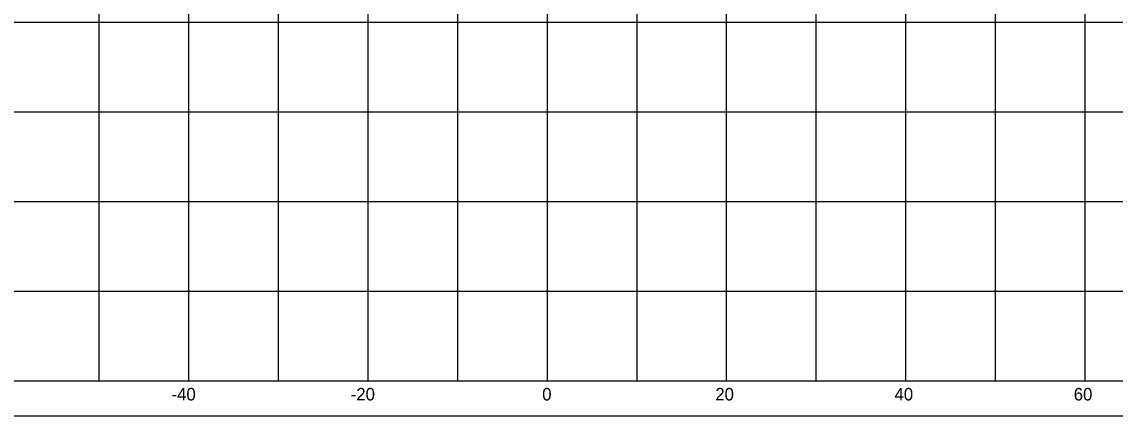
# Model space of a CAD drawing. Extents: x 1131015 to 1136271, y 133453 to 174329.
# Drawn here: x 1131281.8 to 1131403.8, y 165104.7 to 165148.7 of the extents above; entities that cross this region are included whole.
import ezdxf

# ---------------------------------------------------------------- set-up
doc = ezdxf.new("R2010")
doc.units = 0
for name, color, linetype in [('DESIGN - SHEET - Corner Text', 7, 'Continuous'), ('DESIGN - SHEET - Linework', 7, 'Continuous'), ('DESIGN - SHEET - Plot Shape', 7, 'Continuous')]:
    doc.layers.add(name, color=color, linetype=linetype)

msp = doc.modelspace()

# ---------------------------------------------------------------- linework, layer by layer
at = {"layer": 'DESIGN - SHEET - Linework'}
for p, q in [((1131290.46, 165108.66), (1131290.46, 165318.66)), ((1131300.46, 165108.66), (1131300.46, 165318.66)), ((1131310.46, 165108.66), (1131310.46, 165318.66)), ((1131320.46, 165108.66), (1131320.46, 165318.66)), ((1131330.46, 165108.66), (1131330.46, 165318.66)), ((1131340.46, 165108.66), (1131340.46, 165318.66)), ((1131350.46, 165108.66), (1131350.46, 165318.66)), ((1131360.46, 165108.66), (1131360.46, 165318.66)), ((1131370.46, 165108.66), (1131370.46, 165318.66)), ((1131380.46, 165108.66), (1131380.46, 165318.66)), ((1131390.46, 165108.66), (1131390.46, 165318.66)), ((1131400.46, 165108.66), (1131400.46, 165318.66)), ((1131190.46, 165148.66), (1131490.46, 165148.66)), ((1131190.46, 165138.66), (1131490.46, 165138.66)), ((1131190.46, 165128.66), (1131490.46, 165128.66)), ((1131190.46, 165118.66), (1131490.46, 165118.66))]:
    msp.add_line(p, q, dxfattribs=at)
msp.add_lwpolyline([(1131190.46, 165318.66), (1131190.46, 165108.66), (1131490.46, 165108.66), (1131490.46, 165318.66)], dxfattribs=at)
at = {"layer": 'DESIGN - SHEET - Plot Shape'}
msp.add_lwpolyline([(1131170.46, 165322.6), (1131510.46, 165322.6), (1131510.46, 165104.72), (1131170.46, 165104.72)], close=True, dxfattribs=at)

# ---------------------------------------------------------------- texts
at = {"layer": 'DESIGN - SHEET - Corner Text'}
for s, p in [('-40', (1131298.51, 165106.46)), ('-20', (1131318.51, 165106.46)), ('0', (1131339.88, 165106.46)), ('20', (1131359.19, 165106.46)), ('40', (1131379.19, 165106.46)), ('60', (1131399.19, 165106.46))]:
    msp.add_text(s, height=1.4, dxfattribs=at).set_placement(p)

doc.saveas('drawing.dxf')
